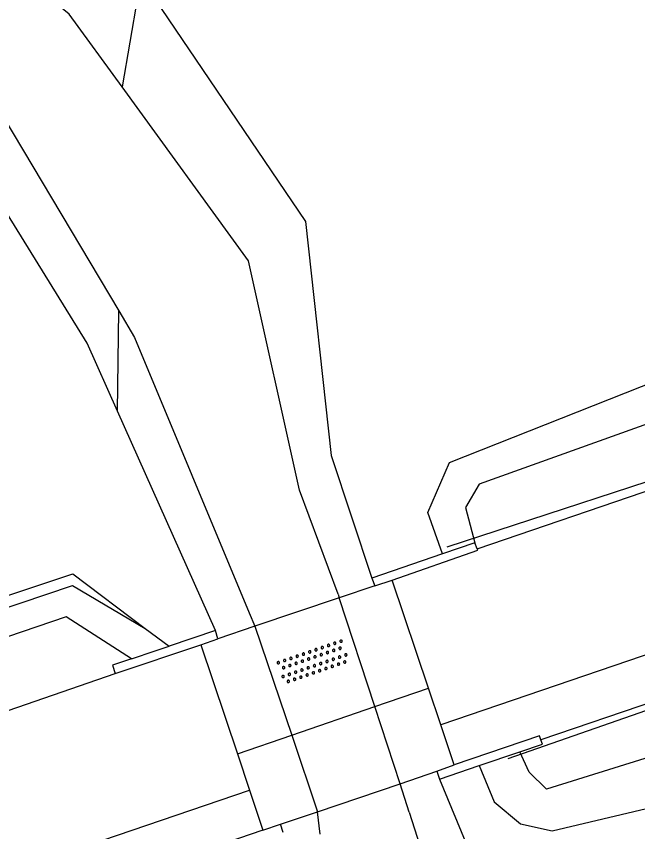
# Model space of a CAD drawing. Extents: x 125000 to 129004, y 397500 to 399008.
# Drawn here: x 127223.8 to 127242.54, y 398785.48 to 398810.06 of the extents above; entities that cross this region are included whole.
import ezdxf

# ---------------------------------------------------------------- set-up
doc = ezdxf.new("R2010")
doc.units = 0
for name, color, linetype in [('gg-afsc-erfafscheiding', 7, 'Continuous'), ('gg-afsc-lijn faunaraster', 7, 'Continuous'), ('gg-knt-BGT kruinlijn', 7, 'Continuous'), ('gg-knt-bovenkant onderkant talud', 7, 'Continuous'), ('gg-knt-verharding', 7, 'Continuous'), ('gg-knt-verharding niveau 01', 7, 'Continuous'), ('gg-kntw-bovenkant insteek waterloop', 7, 'Continuous'), ('gg-kwrk-kunstwerk', 7, 'Continuous'), ('gg-kwrk-kunstwerk niveau 01', 7, 'Continuous'), ('gt-grn-groengrens', 7, 'Continuous'), ('gt-symb-overige verharding', 7, 'Continuous')]:
    doc.layers.add(name, color=color, linetype=linetype)

# ---------------------------------------------------------------- blocks, each defined once
blk = doc.blocks.new('gt0-OVH')
at = {"layer": 'gt-symb-overige verharding'}
for points in [[(-0.972, 0.298), (-0.967, 0.308), (-0.965, 0.319), (-0.966, 0.33), (-0.971, 0.34), (-0.978, 0.348), (-0.988, 0.353), (-0.999, 0.355), (-1.01, 0.354), (-1.02, 0.349), (-1.028, 0.342), (-1.033, 0.332), (-1.035, 0.321), (-1.034, 0.31), (-1.029, 0.3), (-1.022, 0.292), (-1.012, 0.287), (-1.001, 0.285), (-0.99, 0.286), (-0.98, 0.291)], [(-0.772, 0.298), (-0.767, 0.308), (-0.765, 0.319), (-0.766, 0.33), (-0.771, 0.34), (-0.778, 0.348), (-0.788, 0.353), (-0.799, 0.355), (-0.81, 0.354), (-0.82, 0.349), (-0.828, 0.342), (-0.833, 0.332), (-0.835, 0.321), (-0.834, 0.31), (-0.829, 0.3), (-0.822, 0.292), (-0.812, 0.287), (-0.801, 0.285), (-0.79, 0.286), (-0.78, 0.291)], [(-0.572, 0.298), (-0.567, 0.308), (-0.565, 0.319), (-0.566, 0.33), (-0.571, 0.34), (-0.578, 0.348), (-0.588, 0.353), (-0.599, 0.355), (-0.61, 0.354), (-0.62, 0.349), (-0.628, 0.342), (-0.633, 0.332), (-0.635, 0.321), (-0.634, 0.31), (-0.629, 0.3), (-0.622, 0.292), (-0.612, 0.287), (-0.601, 0.285), (-0.59, 0.286), (-0.58, 0.291)], [(-0.372, 0.298), (-0.367, 0.308), (-0.365, 0.319), (-0.366, 0.33), (-0.371, 0.34), (-0.378, 0.348), (-0.388, 0.353), (-0.399, 0.355), (-0.41, 0.354), (-0.42, 0.349), (-0.428, 0.342), (-0.433, 0.332), (-0.435, 0.321), (-0.434, 0.31), (-0.429, 0.3), (-0.422, 0.292), (-0.412, 0.287), (-0.401, 0.285), (-0.39, 0.286), (-0.38, 0.291)], [(-0.172, 0.298), (-0.167, 0.308), (-0.165, 0.319), (-0.166, 0.33), (-0.171, 0.34), (-0.178, 0.348), (-0.188, 0.353), (-0.199, 0.355), (-0.21, 0.354), (-0.22, 0.349), (-0.228, 0.342), (-0.233, 0.332), (-0.235, 0.321), (-0.234, 0.31), (-0.229, 0.3), (-0.222, 0.292), (-0.212, 0.287), (-0.201, 0.285), (-0.19, 0.286), (-0.18, 0.291)], [(0.028, 0.298), (0.033, 0.308), (0.035, 0.319), (0.034, 0.33), (0.029, 0.34), (0.022, 0.348), (0.012, 0.353), (0.001, 0.355), (-0.01, 0.354), (-0.02, 0.349), (-0.028, 0.342), (-0.033, 0.332), (-0.035, 0.321), (-0.034, 0.31), (-0.029, 0.3), (-0.022, 0.292), (-0.012, 0.287), (-0.001, 0.285), (0.01, 0.286), (0.02, 0.291)], [(0.228, 0.298), (0.233, 0.308), (0.235, 0.319), (0.234, 0.33), (0.229, 0.34), (0.222, 0.348), (0.212, 0.353), (0.201, 0.355), (0.19, 0.354), (0.18, 0.349), (0.172, 0.342), (0.167, 0.332), (0.165, 0.321), (0.166, 0.31), (0.171, 0.3), (0.178, 0.292), (0.188, 0.287), (0.199, 0.285), (0.21, 0.286), (0.22, 0.291)], [(0.428, 0.298), (0.433, 0.308), (0.435, 0.319), (0.434, 0.33), (0.429, 0.34), (0.422, 0.348), (0.412, 0.353), (0.401, 0.355), (0.39, 0.354), (0.38, 0.349), (0.372, 0.342), (0.367, 0.332), (0.365, 0.321), (0.366, 0.31), (0.371, 0.3), (0.378, 0.292), (0.388, 0.287), (0.399, 0.285), (0.41, 0.286), (0.42, 0.291)], [(0.628, 0.298), (0.633, 0.308), (0.635, 0.319), (0.634, 0.33), (0.629, 0.34), (0.622, 0.348), (0.612, 0.353), (0.601, 0.355), (0.59, 0.354), (0.58, 0.349), (0.572, 0.342), (0.567, 0.332), (0.565, 0.321), (0.566, 0.31), (0.571, 0.3), (0.578, 0.292), (0.588, 0.287), (0.599, 0.285), (0.61, 0.286), (0.62, 0.291)], [(0.828, 0.298), (0.833, 0.308), (0.835, 0.319), (0.834, 0.33), (0.829, 0.34), (0.822, 0.348), (0.812, 0.353), (0.801, 0.355), (0.79, 0.354), (0.78, 0.349), (0.772, 0.342), (0.767, 0.332), (0.765, 0.321), (0.766, 0.31), (0.771, 0.3), (0.778, 0.292), (0.788, 0.287), (0.799, 0.285), (0.81, 0.286), (0.82, 0.291)], [(1.028, 0.298), (1.033, 0.308), (1.035, 0.319), (1.034, 0.33), (1.029, 0.34), (1.022, 0.348), (1.012, 0.353), (1.001, 0.355), (0.99, 0.354), (0.98, 0.349), (0.972, 0.342), (0.967, 0.332), (0.965, 0.321), (0.966, 0.31), (0.971, 0.3), (0.978, 0.292), (0.988, 0.287), (0.999, 0.285), (1.01, 0.286), (1.02, 0.291)], [(-0.872, 0.106), (-0.867, 0.116), (-0.865, 0.126), (-0.866, 0.137), (-0.871, 0.147), (-0.878, 0.156), (-0.888, 0.161), (-0.899, 0.163), (-0.91, 0.162), (-0.92, 0.157), (-0.928, 0.15), (-0.933, 0.14), (-0.935, 0.129), (-0.934, 0.118), (-0.929, 0.108), (-0.922, 0.1), (-0.912, 0.095), (-0.901, 0.092), (-0.89, 0.094), (-0.88, 0.098)], [(-0.672, 0.106), (-0.667, 0.116), (-0.665, 0.126), (-0.666, 0.137), (-0.671, 0.147), (-0.678, 0.156), (-0.688, 0.161), (-0.699, 0.163), (-0.71, 0.162), (-0.72, 0.157), (-0.728, 0.15), (-0.733, 0.14), (-0.735, 0.129), (-0.734, 0.118), (-0.729, 0.108), (-0.722, 0.1), (-0.712, 0.095), (-0.701, 0.092), (-0.69, 0.094), (-0.68, 0.098)], [(-0.472, 0.106), (-0.467, 0.116), (-0.465, 0.126), (-0.466, 0.137), (-0.471, 0.147), (-0.478, 0.156), (-0.488, 0.161), (-0.499, 0.163), (-0.51, 0.162), (-0.52, 0.157), (-0.528, 0.15), (-0.533, 0.14), (-0.535, 0.129), (-0.534, 0.118), (-0.529, 0.108), (-0.522, 0.1), (-0.512, 0.095), (-0.501, 0.092), (-0.49, 0.094), (-0.48, 0.098)], [(-0.272, 0.106), (-0.267, 0.116), (-0.265, 0.126), (-0.266, 0.137), (-0.271, 0.147), (-0.278, 0.156), (-0.288, 0.161), (-0.299, 0.163), (-0.31, 0.162), (-0.32, 0.157), (-0.328, 0.15), (-0.333, 0.14), (-0.335, 0.129), (-0.334, 0.118), (-0.329, 0.108), (-0.322, 0.1), (-0.312, 0.095), (-0.301, 0.092), (-0.29, 0.094), (-0.28, 0.098)], [(-0.072, 0.106), (-0.067, 0.116), (-0.065, 0.126), (-0.066, 0.137), (-0.071, 0.147), (-0.078, 0.156), (-0.088, 0.161), (-0.099, 0.163), (-0.11, 0.162), (-0.12, 0.157), (-0.128, 0.15), (-0.133, 0.14), (-0.135, 0.129), (-0.134, 0.118), (-0.129, 0.108), (-0.122, 0.1), (-0.112, 0.095), (-0.101, 0.092), (-0.09, 0.094), (-0.08, 0.098)], [(0.128, 0.106), (0.133, 0.116), (0.135, 0.126), (0.134, 0.137), (0.129, 0.147), (0.122, 0.156), (0.112, 0.161), (0.101, 0.163), (0.09, 0.162), (0.08, 0.157), (0.072, 0.15), (0.067, 0.14), (0.065, 0.129), (0.066, 0.118), (0.071, 0.108), (0.078, 0.1), (0.088, 0.095), (0.099, 0.092), (0.11, 0.094), (0.12, 0.098)], [(0.328, 0.106), (0.333, 0.116), (0.335, 0.126), (0.334, 0.137), (0.329, 0.147), (0.322, 0.156), (0.312, 0.161), (0.301, 0.163), (0.29, 0.162), (0.28, 0.157), (0.272, 0.15), (0.267, 0.14), (0.265, 0.129), (0.266, 0.118), (0.271, 0.108), (0.278, 0.1), (0.288, 0.095), (0.299, 0.092), (0.31, 0.094), (0.32, 0.098)], [(0.528, 0.106), (0.533, 0.116), (0.535, 0.126), (0.534, 0.137), (0.529, 0.147), (0.522, 0.156), (0.512, 0.161), (0.501, 0.163), (0.49, 0.162), (0.48, 0.157), (0.472, 0.15), (0.467, 0.14), (0.465, 0.129), (0.466, 0.118), (0.471, 0.108), (0.478, 0.1), (0.488, 0.095), (0.499, 0.092), (0.51, 0.094), (0.52, 0.098)], [(0.728, 0.106), (0.733, 0.116), (0.735, 0.126), (0.734, 0.137), (0.729, 0.147), (0.722, 0.156), (0.712, 0.161), (0.701, 0.163), (0.69, 0.162), (0.68, 0.157), (0.672, 0.15), (0.667, 0.14), (0.665, 0.129), (0.666, 0.118), (0.671, 0.108), (0.678, 0.1), (0.688, 0.095), (0.699, 0.092), (0.71, 0.094), (0.72, 0.098)], [(0.928, 0.106), (0.933, 0.116), (0.935, 0.126), (0.934, 0.137), (0.929, 0.147), (0.922, 0.156), (0.912, 0.161), (0.901, 0.163), (0.89, 0.162), (0.88, 0.157), (0.872, 0.15), (0.867, 0.14), (0.865, 0.129), (0.866, 0.118), (0.871, 0.108), (0.878, 0.1), (0.888, 0.095), (0.899, 0.092), (0.91, 0.094), (0.92, 0.098)], [(-0.972, -0.142), (-0.967, -0.132), (-0.965, -0.121), (-0.966, -0.11), (-0.971, -0.1), (-0.978, -0.092), (-0.988, -0.087), (-0.999, -0.085), (-1.01, -0.086), (-1.02, -0.091), (-1.028, -0.098), (-1.033, -0.108), (-1.035, -0.119), (-1.034, -0.13), (-1.029, -0.14), (-1.022, -0.148), (-1.012, -0.153), (-1.001, -0.155), (-0.99, -0.154), (-0.98, -0.149)], [(-0.772, -0.142), (-0.767, -0.132), (-0.765, -0.121), (-0.766, -0.11), (-0.771, -0.1), (-0.778, -0.092), (-0.788, -0.087), (-0.799, -0.085), (-0.81, -0.086), (-0.82, -0.091), (-0.828, -0.098), (-0.833, -0.108), (-0.835, -0.119), (-0.834, -0.13), (-0.829, -0.14), (-0.822, -0.148), (-0.812, -0.153), (-0.801, -0.155), (-0.79, -0.154), (-0.78, -0.149)], [(-0.572, -0.142), (-0.567, -0.132), (-0.565, -0.121), (-0.566, -0.11), (-0.571, -0.1), (-0.578, -0.092), (-0.588, -0.087), (-0.599, -0.085), (-0.61, -0.086), (-0.62, -0.091), (-0.628, -0.098), (-0.633, -0.108), (-0.635, -0.119), (-0.634, -0.13), (-0.629, -0.14), (-0.622, -0.148), (-0.612, -0.153), (-0.601, -0.155), (-0.59, -0.154), (-0.58, -0.149)], [(-0.372, -0.142), (-0.367, -0.132), (-0.365, -0.121), (-0.366, -0.11), (-0.371, -0.1), (-0.378, -0.092), (-0.388, -0.087), (-0.399, -0.085), (-0.41, -0.086), (-0.42, -0.091), (-0.428, -0.098), (-0.433, -0.108), (-0.435, -0.119), (-0.434, -0.13), (-0.429, -0.14), (-0.422, -0.148), (-0.412, -0.153), (-0.401, -0.155), (-0.39, -0.154), (-0.38, -0.149)], [(-0.172, -0.142), (-0.167, -0.132), (-0.165, -0.121), (-0.166, -0.11), (-0.171, -0.1), (-0.178, -0.092), (-0.188, -0.087), (-0.199, -0.085), (-0.21, -0.086), (-0.22, -0.091), (-0.228, -0.098), (-0.233, -0.108), (-0.235, -0.119), (-0.234, -0.13), (-0.229, -0.14), (-0.222, -0.148), (-0.212, -0.153), (-0.201, -0.155), (-0.19, -0.154), (-0.18, -0.149)], [(0.028, -0.142), (0.033, -0.132), (0.035, -0.121), (0.034, -0.11), (0.029, -0.1), (0.022, -0.092), (0.012, -0.087), (0.001, -0.085), (-0.01, -0.086), (-0.02, -0.091), (-0.028, -0.098), (-0.033, -0.108), (-0.035, -0.119), (-0.034, -0.13), (-0.029, -0.14), (-0.022, -0.148), (-0.012, -0.153), (-0.001, -0.155), (0.01, -0.154), (0.02, -0.149)], [(0.228, -0.142), (0.233, -0.132), (0.235, -0.121), (0.234, -0.11), (0.229, -0.1), (0.222, -0.092), (0.212, -0.087), (0.201, -0.085), (0.19, -0.086), (0.18, -0.091), (0.172, -0.098), (0.167, -0.108), (0.165, -0.119), (0.166, -0.13), (0.171, -0.14), (0.178, -0.148), (0.188, -0.153), (0.199, -0.155), (0.21, -0.154), (0.22, -0.149)], [(0.428, -0.142), (0.433, -0.132), (0.435, -0.121), (0.434, -0.11), (0.429, -0.1), (0.422, -0.092), (0.412, -0.087), (0.401, -0.085), (0.39, -0.086), (0.38, -0.091), (0.372, -0.098), (0.367, -0.108), (0.365, -0.119), (0.366, -0.13), (0.371, -0.14), (0.378, -0.148), (0.388, -0.153), (0.399, -0.155), (0.41, -0.154), (0.42, -0.149)], [(0.628, -0.142), (0.633, -0.132), (0.635, -0.121), (0.634, -0.11), (0.629, -0.1), (0.622, -0.092), (0.612, -0.087), (0.601, -0.085), (0.59, -0.086), (0.58, -0.091), (0.572, -0.098), (0.567, -0.108), (0.565, -0.119), (0.566, -0.13), (0.571, -0.14), (0.578, -0.148), (0.588, -0.153), (0.599, -0.155), (0.61, -0.154), (0.62, -0.149)], [(0.828, -0.142), (0.833, -0.132), (0.835, -0.121), (0.834, -0.11), (0.829, -0.1), (0.822, -0.092), (0.812, -0.087), (0.801, -0.085), (0.79, -0.086), (0.78, -0.091), (0.772, -0.098), (0.767, -0.108), (0.765, -0.119), (0.766, -0.13), (0.771, -0.14), (0.778, -0.148), (0.788, -0.153), (0.799, -0.155), (0.81, -0.154), (0.82, -0.149)], [(1.028, -0.142), (1.033, -0.132), (1.035, -0.121), (1.034, -0.11), (1.029, -0.1), (1.022, -0.092), (1.012, -0.087), (1.001, -0.085), (0.99, -0.086), (0.98, -0.091), (0.972, -0.098), (0.967, -0.108), (0.965, -0.119), (0.966, -0.13), (0.971, -0.14), (0.978, -0.148), (0.988, -0.153), (0.999, -0.155), (1.01, -0.154), (1.02, -0.149)], [(-0.872, -0.334), (-0.867, -0.324), (-0.865, -0.314), (-0.866, -0.303), (-0.871, -0.293), (-0.878, -0.284), (-0.888, -0.279), (-0.899, -0.277), (-0.91, -0.278), (-0.92, -0.283), (-0.928, -0.29), (-0.933, -0.3), (-0.935, -0.311), (-0.934, -0.322), (-0.929, -0.332), (-0.922, -0.34), (-0.912, -0.345), (-0.901, -0.348), (-0.89, -0.346), (-0.88, -0.342)], [(-0.672, -0.334), (-0.667, -0.324), (-0.665, -0.314), (-0.666, -0.303), (-0.671, -0.293), (-0.678, -0.284), (-0.688, -0.279), (-0.699, -0.277), (-0.71, -0.278), (-0.72, -0.283), (-0.728, -0.29), (-0.733, -0.3), (-0.735, -0.311), (-0.734, -0.322), (-0.729, -0.332), (-0.722, -0.34), (-0.712, -0.345), (-0.701, -0.348), (-0.69, -0.346), (-0.68, -0.342)], [(-0.472, -0.334), (-0.467, -0.324), (-0.465, -0.314), (-0.466, -0.303), (-0.471, -0.293), (-0.478, -0.284), (-0.488, -0.279), (-0.499, -0.277), (-0.51, -0.278), (-0.52, -0.283), (-0.528, -0.29), (-0.533, -0.3), (-0.535, -0.311), (-0.534, -0.322), (-0.529, -0.332), (-0.522, -0.34), (-0.512, -0.345), (-0.501, -0.348), (-0.49, -0.346), (-0.48, -0.342)], [(-0.272, -0.334), (-0.267, -0.324), (-0.265, -0.314), (-0.266, -0.303), (-0.271, -0.293), (-0.278, -0.284), (-0.288, -0.279), (-0.299, -0.277), (-0.31, -0.278), (-0.32, -0.283), (-0.328, -0.29), (-0.333, -0.3), (-0.335, -0.311), (-0.334, -0.322), (-0.329, -0.332), (-0.322, -0.34), (-0.312, -0.345), (-0.301, -0.348), (-0.29, -0.346), (-0.28, -0.342)], [(-0.072, -0.334), (-0.067, -0.324), (-0.065, -0.314), (-0.066, -0.303), (-0.071, -0.293), (-0.078, -0.284), (-0.088, -0.279), (-0.099, -0.277), (-0.11, -0.278), (-0.12, -0.283), (-0.128, -0.29), (-0.133, -0.3), (-0.135, -0.311), (-0.134, -0.322), (-0.129, -0.332), (-0.122, -0.34), (-0.112, -0.345), (-0.101, -0.348), (-0.09, -0.346), (-0.08, -0.342)], [(0.128, -0.334), (0.133, -0.324), (0.135, -0.314), (0.134, -0.303), (0.129, -0.293), (0.122, -0.284), (0.112, -0.279), (0.101, -0.277), (0.09, -0.278), (0.08, -0.283), (0.072, -0.29), (0.067, -0.3), (0.065, -0.311), (0.066, -0.322), (0.071, -0.332), (0.078, -0.34), (0.088, -0.345), (0.099, -0.348), (0.11, -0.346), (0.12, -0.342)], [(0.328, -0.334), (0.333, -0.324), (0.335, -0.314), (0.334, -0.303), (0.329, -0.293), (0.322, -0.284), (0.312, -0.279), (0.301, -0.277), (0.29, -0.278), (0.28, -0.283), (0.272, -0.29), (0.267, -0.3), (0.265, -0.311), (0.266, -0.322), (0.271, -0.332), (0.278, -0.34), (0.288, -0.345), (0.299, -0.348), (0.31, -0.346), (0.32, -0.342)], [(0.528, -0.334), (0.533, -0.324), (0.535, -0.314), (0.534, -0.303), (0.529, -0.293), (0.522, -0.284), (0.512, -0.279), (0.501, -0.277), (0.49, -0.278), (0.48, -0.283), (0.472, -0.29), (0.467, -0.3), (0.465, -0.311), (0.466, -0.322), (0.471, -0.332), (0.478, -0.34), (0.488, -0.345), (0.499, -0.348), (0.51, -0.346), (0.52, -0.342)], [(0.728, -0.334), (0.733, -0.324), (0.735, -0.314), (0.734, -0.303), (0.729, -0.293), (0.722, -0.284), (0.712, -0.279), (0.701, -0.277), (0.69, -0.278), (0.68, -0.283), (0.672, -0.29), (0.667, -0.3), (0.665, -0.311), (0.666, -0.322), (0.671, -0.332), (0.678, -0.34), (0.688, -0.345), (0.699, -0.348), (0.71, -0.346), (0.72, -0.342)], [(0.928, -0.334), (0.933, -0.324), (0.935, -0.314), (0.934, -0.303), (0.929, -0.293), (0.922, -0.284), (0.912, -0.279), (0.901, -0.277), (0.89, -0.278), (0.88, -0.283), (0.872, -0.29), (0.867, -0.3), (0.865, -0.311), (0.866, -0.322), (0.871, -0.332), (0.878, -0.34), (0.888, -0.345), (0.899, -0.348), (0.91, -0.346), (0.92, -0.342)]]:
    blk.add_lwpolyline(points, close=True, dxfattribs=at)

msp = doc.modelspace()

# ---------------------------------------------------------------- linework, layer by layer
at = {"layer": 'gg-afsc-erfafscheiding'}
msp.add_line((127227.687, 398791.601), (127228.41, 398791.071), dxfattribs=at)
msp.add_lwpolyline([(127213.582, 398789.273), (127225.502, 398793.251), (127227.687, 398791.601)], dxfattribs=at)
at = {"layer": 'gg-afsc-lijn faunaraster'}
for points in [[(127266.506, 398804.136), (127248.949, 398798.055), (127245.33, 398796.848), (127236.784, 398794.052)], [(127238.626, 398787.685), (127250.479, 398791.812), (127265.069, 398796.675), (127269.529, 398798.237)]]:
    msp.add_lwpolyline(points, dxfattribs=at)
at = {"layer": 'gg-knt-BGT kruinlijn'}
for p, q in [((127229.802, 398791.54), (127226.848, 398798.153)), ((127236.561, 398787.066), (127238.87, 398781.479))]:
    msp.add_line(p, q, dxfattribs=at)
for points in [[(127227.556, 398811.211), (127232.518, 398803.872), (127233.295, 398796.823), (127234.518, 398793.122)], [(127226.848, 398798.153), (127225.933, 398800.201), (127222.474, 398805.802), (127217.844, 398808.126), (127210.623, 398809.435)], [(127262.511, 398802.642), (127262.119, 398803.685), (127259.667, 398803.534), (127249.001, 398799.98), (127237.755, 398795.957), (127237.349, 398795.256), (127237.624, 398794.182)], [(127264.485, 398796.565), (127264.925, 398795.326), (127251.806, 398790.505), (127239.785, 398786.756), (127239.262, 398787.277), (127238.987, 398787.89)]]:
    msp.add_lwpolyline(points, dxfattribs=at)
at = {"layer": 'gg-knt-bovenkant onderkant talud'}
for points in [[(127236.655, 398793.851), (127236.212, 398795.101), (127236.857, 398796.612), (127246.028, 398800.233), (127259.33, 398804.731), (127262.714, 398804.27), (127263.453, 398802.963)], [(127237.758, 398787.472), (127238.213, 398786.383), (127239.005, 398785.719), (127239.959, 398785.5), (127250.396, 398787.973), (127261.413, 398792.062), (127265.888, 398794.38), (127265.424, 398796.881)], [(127209.211, 398786.624), (127201.59, 398784.276), (127191.371, 398781.799), (127184.83, 398779.887), (127183.747, 398780.963), (127184.905, 398781.031), (127187.376, 398781.644), (127196.197, 398784.458), (127199.435, 398784.768), (127204.5, 398786.071), (127211.469, 398788.164), (127225.499, 398792.9), (127227.687, 398791.601)], [(127227.27, 398790.687), (127225.303, 398791.955), (127213.863, 398788.058), (127209.211, 398786.624)]]:
    msp.add_lwpolyline(points, dxfattribs=at)
at = {"layer": 'gg-knt-verharding'}
for p, q in [((127237.7, 398794.005), (127260.476, 398801.778)), ((127268.302, 398799.514), (127236.601, 398788.698)), ((127263.231, 398796.293), (127239.619, 398788.245))]:
    msp.add_line(p, q, dxfattribs=at)
for points in [[(127104.641, 398748.63), (127116.961, 398752.714), (127125.492, 398755.566), (127153.712, 398765.201), (127198.877, 398780.596), (127214.969, 398786.172), (127226.78, 398790.252)], [(127117.439, 398748.162), (127122.275, 398749.781), (127127.838, 398751.664), (127129.85, 398752.302), (127153.729, 398760.456), (127230.834, 398786.732)]]:
    msp.add_lwpolyline(points, dxfattribs=at)
at = {"layer": 'gg-knt-verharding niveau 01'}
for p, q in [((127234.613, 398789.249), (127236.23, 398789.804)), ((127232.104, 398788.387), (127234.613, 398789.249)), ((127230.467, 398787.824), (127232.104, 398788.387))]:
    msp.add_line(p, q, dxfattribs=at)
at = {"layer": 'gg-kntw-bovenkant insteek waterloop'}
for p, q in [((127233.501, 398792.638), (127233.537, 398792.53)), ((127234.613, 398789.249), (127233.537, 398792.53)), ((127230.824, 398792.081), (127230.995, 398791.672)), ((127230.995, 398791.672), (127232.104, 398788.387)), ((127235.375, 398786.926), (127234.613, 398789.249)), ((127232.104, 398788.387), (127232.883, 398786.081)), ((127235.65, 398786.064), (127235.375, 398786.926)), ((127232.959, 398785.406), (127232.883, 398786.081))]:
    msp.add_line(p, q, dxfattribs=at)
for points in [[(127226.991, 398807.929), (127225.392, 398810.127), (127218.009, 398816.123), (127210.988, 398822.899), (127207.5, 398840.251), (127199.423, 398858.841), (127196.606, 398868.055), (127197.513, 398885.352), (127199.858, 398889.461), (127205.248, 398894.705), (127205.021, 398899.495), (127199.65, 398903.994), (127198.487, 398911.867), (127200.777, 398927.759), (127206.821, 398933.789)], [(127210.814, 398810.794), (127218.799, 398809.38), (127223.43, 398806.999), (127226.892, 398801.177)], [(127233.501, 398792.638), (127232.336, 398795.773), (127230.801, 398802.692), (127226.991, 398807.929)], [(127226.892, 398801.177), (127227.368, 398800.376), (127230.824, 398792.081)], [(127235.65, 398786.064), (127237.704, 398779.629), (127237.214, 398772.445), (127233.428, 398762.288), (127229.842, 398758.192), (127226.226, 398756.197)]]:
    msp.add_lwpolyline(points, dxfattribs=at)
at = {"layer": 'gg-kwrk-kunstwerk'}
for p, q in [((127237.624, 398794.182), (127236.655, 398793.851)), ((127237.7, 398794.005), (127237.624, 398794.182)), ((127236.655, 398793.851), (127234.518, 398793.122)), ((127234.518, 398793.122), (127234.606, 398792.891)), ((127229.802, 398791.54), (127228.41, 398791.071)), ((127229.882, 398791.296), (127229.802, 398791.54)), ((127226.78, 398790.252), (127229.361, 398791.115)), ((127227.985, 398790.928), (127228.41, 398791.071)), ((127227.27, 398790.687), (127227.985, 398790.928)), ((127237.758, 398787.472), (127238.987, 398787.89)), ((127236.561, 398787.066), (127237.758, 398787.472)), ((127236.48, 398787.301), (127236.561, 398787.066)), ((127231.845, 398785.458), (127231.764, 398785.702))]:
    msp.add_line(p, q, dxfattribs=at)
for points in [[(127235.135, 398793.062), (127237.718, 398793.963), (127237.7, 398794.005)], [(127227.27, 398790.687), (127226.704, 398790.496), (127226.78, 398790.252)], [(127239.619, 398788.245), (127239.573, 398788.369), (127237.007, 398787.49)], [(127238.987, 398787.89), (127239.666, 398788.12), (127239.619, 398788.245)], [(127231.238, 398785.528), (127228.677, 398784.648), (127228.704, 398784.556)]]:
    msp.add_lwpolyline(points, dxfattribs=at)
at = {"layer": 'gg-kwrk-kunstwerk niveau 01'}
for p, q in [((127234.606, 398792.891), (127235.135, 398793.062)), ((127236.23, 398789.804), (127235.135, 398793.062)), ((127234.606, 398792.891), (127233.537, 398792.53)), ((127233.537, 398792.53), (127230.995, 398791.672)), ((127230.995, 398791.672), (127229.882, 398791.296)), ((127229.361, 398791.115), (127229.882, 398791.296)), ((127229.361, 398791.115), (127230.467, 398787.824)), ((127236.601, 398788.698), (127236.23, 398789.804)), ((127237.007, 398787.49), (127236.601, 398788.698)), ((127230.467, 398787.824), (127230.834, 398786.732)), ((127236.48, 398787.301), (127237.007, 398787.49)), ((127235.375, 398786.926), (127236.48, 398787.301)), ((127232.883, 398786.081), (127235.375, 398786.926)), ((127230.834, 398786.732), (127231.238, 398785.528)), ((127231.764, 398785.702), (127232.883, 398786.081)), ((127231.238, 398785.528), (127231.764, 398785.702))]:
    msp.add_line(p, q, dxfattribs=at)
at = {"layer": 'gt-grn-groengrens'}
for p, q in [((127227.556, 398811.211), (127226.991, 398807.929)), ((127226.848, 398798.153), (127226.892, 398801.177))]:
    msp.add_line(p, q, dxfattribs=at)

# ---------------------------------------------------------------- block references
at = {"layer": 'gt-symb-overige verharding', "rotation": 18.96025108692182}
msp.add_blockref('gt0-OVH', (127232.752, 398790.596), dxfattribs=at)

doc.saveas('drawing.dxf')
